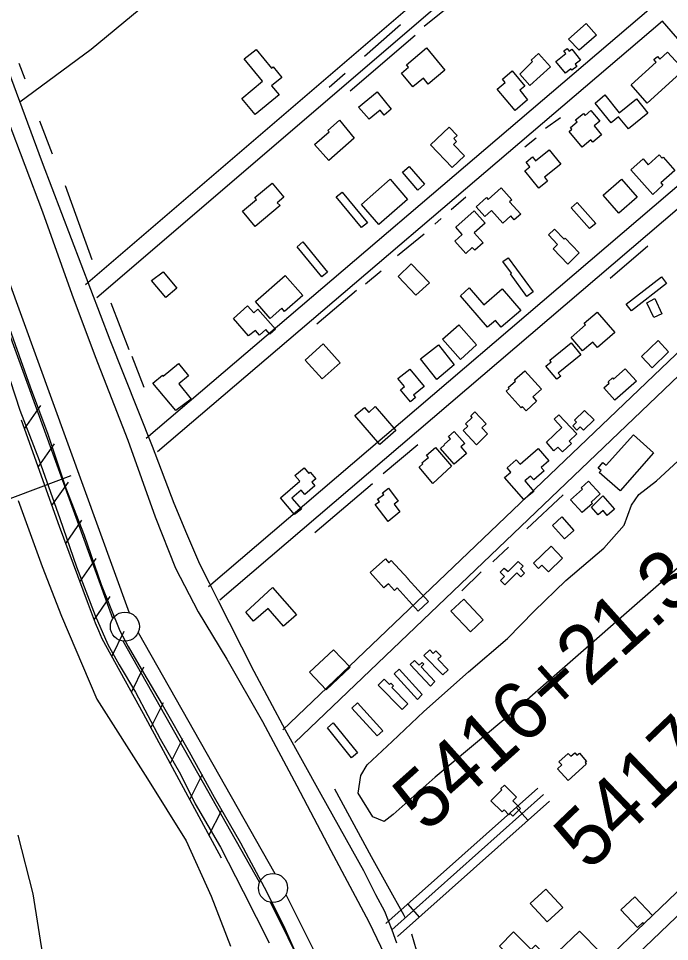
# Model space of a CAD drawing. Extents: x 3568792 to 3606828, y 529143 to 554785.
# Drawn here: x 3578610 to 3579728, y 538456 to 540044 of the extents above; entities that cross this region are included whole.
import ezdxf

# ---------------------------------------------------------------- set-up
doc = ezdxf.new("R2010")
doc.units = 0
for name, color, linetype in [('V-BLDG-OTLN', 7, 'Continuous'), ('V-FLOD-BASE', 7, 'Continuous'), ('V-LEVE-TOET', 7, 'Continuous'), ('V-RIVR-RANG', 7, 'Continuous'), ('V-ROAD-CNTR', 7, 'Continuous'), ('V-RRAP-FSHR', 7, 'Continuous'), ('V-SITE-VEGE', 7, 'Continuous'), ('V-SURV-IDEN', 7, 'Continuous'), ('V-SURV-LINE', 7, 'Continuous'), ('V-TOPO-SHOR', 7, 'Continuous')]:
    doc.layers.add(name, color=color, linetype=linetype)

msp = doc.modelspace()

# ---------------------------------------------------------------- linework, layer by layer
at = {"layer": 'V-BLDG-OTLN'}
for points in [[(3579554.8, 540008.4), (3579585.1, 540035.1), (3579602.8, 540015.1), (3579573.3, 539989.2)], [(3579018.3, 539990.5), (3579044.7, 539958.5), (3579047.1, 539960.5), (3579062.2, 539942.3), (3579044.7, 539927.9), (3579057.5, 539912.5), (3579016.4, 539878.4), (3578993.3, 539906.2), (3579029.3, 539936), (3578997.5, 539974.3)], [(3579310.7, 539993), (3579342.4, 539954.6), (3579313.7, 539931), (3579305.4, 539941), (3579287.4, 539926.2), (3579267.9, 539949.9), (3579279.9, 539959.7), (3579276.5, 539963.8)], [(3579533, 539969.9), (3579550.3, 539983.5), (3579546.8, 539987.9), (3579552.4, 539992.3), (3579556, 539987.7), (3579560.4, 539991.1), (3579575.2, 539972.1), (3579566.1, 539965), (3579569.2, 539961.1), (3579560.8, 539954.6), (3579558.9, 539957.1), (3579549.6, 539949.9)], [(3579471, 539948.2), (3579493.2, 539969.5), (3579490.8, 539972.1), (3579503.3, 539983.4), (3579523.9, 539960.4), (3579488.1, 539928.3)], [(3579662.3, 539929.4), (3579705.3, 539968.7), (3579701.4, 539972.9), (3579707.5, 539978.4), (3579711.9, 539973.6), (3579725.2, 539985.9), (3579758.7, 539949.3), (3579760.3, 539950.8), (3579766.9, 539943.5), (3579755.3, 539933), (3579747.2, 539941.9), (3579750.4, 539944.8), (3579746.3, 539949.3), (3579690, 539898.1)], [(3579463.3, 539885.7), (3579432.5, 539921.9), (3579446.1, 539933.5), (3579441.3, 539939.3), (3579458, 539953.4), (3579480, 539927.5), (3579471.4, 539920.2), (3579484.3, 539903.9)], [(3579193.7, 539890.9), (3579225.8, 539917.5), (3579250.4, 539887.9), (3579238.1, 539877.7), (3579231.2, 539886), (3579212.2, 539870.3)], [(3579617.1, 539912.3), (3579642, 539881.5), (3579671.6, 539905.5), (3579691.4, 539881), (3579657.7, 539853.7), (3579640.7, 539874.7), (3579627.9, 539864.3), (3579600.4, 539898.3)], [(3579593.2, 539885.6), (3579608.6, 539867.1), (3579598.8, 539859), (3579611.7, 539843.5), (3579596.6, 539831), (3579593.3, 539835), (3579578.1, 539822.4), (3579555.9, 539849.2), (3579560.8, 539853.3), (3579558.5, 539856.2), (3579570, 539865.8), (3579567.1, 539869.3), (3579580.4, 539880.3), (3579583.4, 539876.7)], [(3579186.5, 539837.7), (3579143, 539799.2), (3579118.6, 539826.7), (3579143.3, 539848.6), (3579141.2, 539851.1), (3579161.1, 539868.7)], [(3579355, 539787.4), (3579317.8, 539826.4), (3579349.8, 539856.8), (3579363.5, 539842.4), (3579357.9, 539837.1), (3579362.6, 539832.1), (3579357.4, 539827.2), (3579376.4, 539807.3)], [(3579521.8, 539817.8), (3579541.6, 539793.4), (3579513.6, 539770.6), (3579519, 539763.9), (3579504, 539751.7), (3579479.7, 539781.6), (3579488.5, 539788.7), (3579482.1, 539796.6), (3579493, 539805.5), (3579498.4, 539798.9)], [(3579699.5, 539741.1), (3579662.1, 539783.6), (3579683, 539802.1), (3579691.7, 539792.2), (3579710.9, 539809.1), (3579715.8, 539803.5), (3579717.5, 539805), (3579737.4, 539782.4), (3579713.4, 539761.2), (3579717.1, 539756.9)], [(3579296.2, 539748.5), (3579269.7, 539779.1), (3579281.3, 539789.1), (3579307.5, 539758.9)], [(3579278.4, 539732.6), (3579229, 539689.6), (3579199, 539724), (3579248.5, 539767.2)], [(3579641.5, 539709.1), (3579614.6, 539739.7), (3579645.7, 539767.1), (3579672.6, 539736.5)], [(3579059.6, 539721.8), (3579016.6, 539686), (3578994.6, 539712.4), (3579018.5, 539732.3), (3579015.7, 539735.7), (3579045.6, 539760.6), (3579065.7, 539736.4), (3579054.1, 539726.8)], [(3579396.2, 539719.9), (3579413.9, 539735.7), (3579417, 539732.2), (3579439.3, 539752.2), (3579457.4, 539732), (3579453.6, 539728.6), (3579472.7, 539707.4), (3579461.6, 539697.4), (3579455.7, 539704), (3579442.1, 539691.8), (3579422.6, 539713.6), (3579411.1, 539703.2)], [(3579199, 539684.2), (3579155.6, 539736.7), (3579166, 539745.2), (3579209.6, 539692.4)], [(3579591.1, 539682.4), (3579559.5, 539718.2), (3579569.8, 539727.3), (3579602, 539691)], [(3579361.3, 539684.6), (3579392.6, 539712.6), (3579411.4, 539691.7), (3579392.8, 539675), (3579408.1, 539658), (3579393.8, 539645.1), (3579389.5, 539649.8), (3579378.3, 539639.7), (3579359.4, 539660.8), (3579372.3, 539672.4)], [(3579553.8, 539621.2), (3579528.5, 539647.4), (3579536.2, 539654.9), (3579520.2, 539671.5), (3579530.5, 539681.4), (3579547.1, 539664.2), (3579548.9, 539665.9), (3579573.2, 539640.8)], [(3579098.5, 539659.6), (3579141, 539607.5), (3579130.7, 539599.1), (3579088.5, 539650.8)], [(3579451.3, 539632.1), (3579494.2, 539573.7), (3579483.5, 539565.8), (3579455.1, 539604.6), (3579456.9, 539605.9), (3579442.2, 539625.9)], [(3578858.5, 539608.1), (3578882, 539580), (3578862.7, 539563.8), (3578838.2, 539593.1)], [(3579292.6, 539567.7), (3579261.9, 539599.8), (3579284.7, 539621.6), (3579315.8, 539589.1)], [(3579017, 539556.9), (3579068.2, 539601.7), (3579098.3, 539567.4), (3579066.9, 539539.9), (3579062.1, 539545.3), (3579042.2, 539528)], [(3579653.8, 539552.3), (3579714.4, 539599.4), (3579723.3, 539587.9), (3579662.9, 539540.8)], [(3579384.4, 539580.4), (3579409.3, 539551.4), (3579441.1, 539578.7), (3579472.9, 539541.7), (3579439.3, 539512.9), (3579429.4, 539524.4), (3579415.7, 539512.6), (3579369.2, 539566.7)], [(3579702.9, 539561.9), (3579715.3, 539535.7), (3579701.5, 539529.2), (3579689.4, 539554.9)], [(3579005.2, 539498), (3578979, 539527.9), (3579003.5, 539549.5), (3579014.2, 539537.5), (3579021.2, 539543.7), (3579051.3, 539509.6), (3579041.5, 539501), (3579034.6, 539508.8), (3579024, 539499.3), (3579017, 539507.2)], [(3579559.2, 539495.2), (3579584.1, 539516.9), (3579581.9, 539519.5), (3579604, 539538.7), (3579634.5, 539503.7), (3579604.8, 539477.7), (3579596.5, 539487.1), (3579579, 539472)], [(3579369, 539457.2), (3579338.2, 539492), (3579366.2, 539516.8), (3579396.6, 539482.3)], [(3579102.6, 539456.3), (3579133.4, 539483.9), (3579162.5, 539451.5), (3579131.7, 539423.9)], [(3579328.6, 539422.7), (3579300.6, 539458.1), (3579331.3, 539482.5), (3579358.6, 539448)], [(3579522.5, 539456.2), (3579559.2, 539486.1), (3579576, 539465.5), (3579537.2, 539433.9), (3579541.5, 539428.7), (3579534.9, 539423.1), (3579516, 539445.7), (3579525.1, 539453.3)], [(3579726.9, 539470.2), (3579698.6, 539442.8), (3579680, 539462.3), (3579708.8, 539490.1)], [(3578880.2, 539369.4), (3578840.8, 539416.5), (3578857.2, 539430.2), (3578858.6, 539428.5), (3578884.7, 539450.1), (3578902, 539429.2), (3578885.1, 539415.2), (3578906.7, 539389.1)], [(3579282.2, 539440.7), (3579307, 539410.9), (3579288.7, 539395.6), (3579291.9, 539391.7), (3579283.1, 539384.3), (3579265.9, 539405), (3579273, 539410.8), (3579261.7, 539424.4)], [(3579479.9, 539437.7), (3579508.5, 539406.4), (3579493.6, 539392.8), (3579500.1, 539385.7), (3579481.9, 539369), (3579475.4, 539376.1), (3579473.5, 539374.3), (3579447.6, 539402.8), (3579452.7, 539407.4), (3579451.4, 539408.8), (3579463.9, 539420.1), (3579462, 539422.2)], [(3579671.6, 539420), (3579634.4, 539387.3), (3579615.8, 539408.5), (3579624.8, 539416.4), (3579622.8, 539418.7), (3579630.6, 539425.6), (3579632.3, 539423.6), (3579652.3, 539441.2)], [(3579230.8, 539310.9), (3579187.8, 539360.7), (3579204.1, 539374.9), (3579211.5, 539366.3), (3579222.9, 539376.1), (3579258.1, 539335.1)], [(3579396.9, 539310.7), (3579373.9, 539335.2), (3579381.8, 539342.6), (3579378, 539346.6), (3579389.5, 539357.5), (3579386.8, 539360.4), (3579394.1, 539367.3), (3579413.5, 539346.7), (3579406.1, 539339.7), (3579415.9, 539329.4)], [(3579517.1, 539315.3), (3579543.3, 539340.2), (3579530, 539354.3), (3579538.2, 539362.1), (3579569.1, 539329.6), (3579555.7, 539317), (3579559.8, 539312.7), (3579544.5, 539298.2), (3579536.5, 539306.6), (3579529.5, 539299.9)], [(3579599.2, 539353.7), (3579580.5, 539335.4), (3579574.8, 539341.2), (3579569.4, 539335.9), (3579562.2, 539343.3), (3579568.4, 539349.3), (3579565.1, 539352.6), (3579582.2, 539369.3)], [(3579358.1, 539277.3), (3579334.6, 539304), (3579341.8, 539310.4), (3579341.1, 539311.2), (3579352.2, 539321), (3579348.8, 539324.9), (3579358.5, 539333.4), (3579376.6, 539312.8), (3579369.8, 539306.9), (3579379.6, 539295.8)], [(3579701.1, 539296.7), (3579643.7, 539231.2), (3579607.7, 539262.7), (3579610.7, 539266.1), (3579605.6, 539270.5), (3579614.1, 539280.1), (3579619.8, 539275.2), (3579666.7, 539327.4)], [(3579321.9, 539243.9), (3579298, 539271.9), (3579304.6, 539277.6), (3579303, 539279.5), (3579314, 539288.9), (3579310.7, 539292.7), (3579326.1, 539305.9), (3579353.6, 539273.8)], [(3579478.1, 539216.6), (3579445, 539254.2), (3579455.7, 539263.6), (3579449.4, 539270.8), (3579465.1, 539284.5), (3579471.5, 539277.3), (3579502.5, 539304.4), (3579521.1, 539283.2), (3579507.8, 539271.5), (3579512.9, 539265.7), (3579495.2, 539250.3), (3579489.5, 539256.8), (3579479.7, 539248.3), (3579495.4, 539230.4)], [(3579084.3, 539190.4), (3579059.7, 539219.1), (3579093, 539247.7), (3579084.6, 539257.5), (3579100.5, 539271.1), (3579108.8, 539261.4), (3579111, 539263.3), (3579120.6, 539252), (3579113.8, 539246.2), (3579119.2, 539239.9), (3579101.7, 539224.9), (3579095.3, 539232.4), (3579079.5, 539218.9), (3579096.1, 539199.6)], [(3579578.2, 539194.1), (3579558.3, 539215.8), (3579578.6, 539234.4), (3579576.6, 539236.6), (3579589.2, 539248.2), (3579609.5, 539226.1), (3579593.9, 539211.8), (3579596.2, 539209.3)], [(3579245.1, 539178.4), (3579222.9, 539207.7), (3579229.9, 539213), (3579226.8, 539217), (3579237.3, 539225), (3579235.2, 539227.8), (3579245.7, 539235.7), (3579262.4, 539213.5), (3579255.5, 539208.3), (3579265.1, 539195.4)], [(3579613.6, 539222.6), (3579633.7, 539199.8), (3579621.5, 539189.1), (3579614.2, 539197.5), (3579605.9, 539190.2), (3579594.4, 539203.3)], [(3579543.2, 539186.5), (3579564.2, 539163.2), (3579548.2, 539148.8), (3579527.6, 539171.6)], [(3579544.7, 539115.6), (3579520.2, 539092), (3579509.1, 539103.5), (3579503.3, 539097.9), (3579494.4, 539107.2), (3579524.8, 539136.4)], [(3579250.2, 539111.5), (3579279.2, 539079.8), (3579278.8, 539080), (3579314.4, 539040.9), (3579296.4, 539024.4), (3579260.7, 539064.4), (3579255.7, 539059.9), (3579245.3, 539071.3), (3579237.8, 539064.3), (3579214, 539090.8), (3579240.3, 539114.4), (3579246.2, 539107.6)], [(3579451.3, 539092.6), (3579468.6, 539110), (3579476.8, 539101.8), (3579472.2, 539097.2), (3579479.5, 539089.9), (3579472.9, 539083.3), (3579465.9, 539090.3), (3579445.3, 539069.8), (3579438, 539077.1), (3579444.9, 539084), (3579437.6, 539091.3), (3579444.4, 539098.1)], [(3579046.4, 539065.3), (3579087.5, 539018.3), (3579065.1, 538998.7), (3579038.5, 539029.2), (3579013.5, 539007.3), (3579000.4, 539022.4)], [(3579374.8, 539044.9), (3579408.3, 539009.6), (3579386.4, 538988.8), (3579352.6, 539024.4)], [(3579109.8, 538919.3), (3579150.9, 538958), (3579179.5, 538927.8), (3579138.3, 538888.9)], [(3579338.9, 538915.1), (3579306.5, 538948), (3579316.4, 538957.7), (3579322.5, 538951.6), (3579327.1, 538956.2), (3579335.9, 538947.2), (3579330.2, 538941.6), (3579348, 538923.5)], [(3579317.5, 538895.5), (3579282.8, 538932.5), (3579290.4, 538939.6), (3579298.1, 538931.4), (3579303.3, 538936.2), (3579306.2, 538933.1), (3579301.7, 538928.8), (3579325.4, 538903.4)], [(3579295.1, 538872.2), (3579255, 538916.5), (3579263.7, 538924.5), (3579303.2, 538880.9)], [(3579269.1, 538855.3), (3579227.6, 538897.3), (3579237.9, 538907.5), (3579247.2, 538898.2), (3579249.7, 538900.7), (3579254.3, 538896.1), (3579251.1, 538893), (3579278.8, 538864.9)], [(3579192.4, 538866.8), (3579235.8, 538818.8), (3579225.9, 538809.9), (3579182.8, 538857.4)], [(3579150.4, 538832.5), (3579192, 538780.5), (3579181.7, 538772.3), (3579140.6, 538823.8)], [(3579585.4, 538761.3), (3579554.3, 538733), (3579535.8, 538753.3), (3579543.2, 538760.1), (3579538.3, 538765.3), (3579554.2, 538779.7), (3579558.7, 538774.8), (3579565.7, 538780.6), (3579569.1, 538776.6), (3579573.8, 538780.2), (3579585.8, 538765.6), (3579583.6, 538763.9)], [(3579444.8, 538725.2), (3579465.3, 538704.7), (3579458.9, 538698.3), (3579472.2, 538685.1), (3579458.9, 538671.8), (3579454.6, 538676.2), (3579452.5, 538674.1), (3579444.1, 538682.5), (3579440.7, 538679.1), (3579421.6, 538698.3), (3579440.5, 538717.2), (3579438.4, 538719.3)], [(3579515.7, 538546.5), (3579544.9, 538515), (3579518.1, 538490.1), (3579488.7, 538521.8)], [(3579668.7, 538533.2), (3579699.3, 538500.8), (3579684.3, 538486.6), (3579682.3, 538488.7), (3579673.5, 538480.5), (3579644.9, 538510.8)], [(3579547, 538340.5), (3579484, 538403.4), (3579482.6, 538402.1), (3579436, 538448.5), (3579460.2, 538472.9), (3579490.7, 538442.5), (3579497.9, 538449.8), (3579516.2, 538431.5), (3579502.5, 538417.8), (3579563.1, 538357.9)], [(3579536.7, 538438.2), (3579573.7, 538474.3), (3579609.8, 538437.3), (3579571.2, 538399.6)]]:
    msp.add_lwpolyline(points, close=True, dxfattribs=at)
at = {"layer": 'V-FLOD-BASE'}
msp.add_lwpolyline([(3578389.2, 540079.7), (3578415.6, 540007.8), (3578433.4, 539956.3), (3578458.9, 539885.3), (3578497.1, 539778.8), (3578525.3, 539700.1), (3578558.9, 539606.3), (3578594.4, 539510.7), (3578629.9, 539410.1), (3578660.4, 539328.6), (3578691.3, 539236.2), (3578722.7, 539155.2), (3578751.8, 539070.5), (3578783.7, 538990.4), (3578798.2, 538963.6), (3578824.6, 538918.5), (3578856.9, 538863.9), (3578902.9, 538782.4), (3578945.7, 538704.5), (3578991.2, 538626.2), (3579032.1, 538549.8), (3579065.3, 538483.8), (3579088.1, 538431.9)], dxfattribs=at)
at = {"layer": 'V-LEVE-TOET'}
for points in [[(3578315.5, 540168.7), (3578351.3, 540079.8), (3578385.2, 539996.4), (3578421.8, 539896.5), (3578453.4, 539805.8), (3578495.1, 539700), (3578535.8, 539590), (3578578, 539473.6), (3578611.8, 539370.1)], [(3578493.1, 540141.3), (3578540.9, 540007.1), (3578590.5, 539871.9), (3578651, 539711.2), (3578701.5, 539569.6), (3578741.5, 539462.2), (3578797.5, 539318.4), (3578844.8, 539186.8), (3578879.4, 539098.5), (3578918.5, 539023.4), (3578967.6, 538941.9), (3579029.1, 538834.9), (3579087.8, 538723.9), (3579146.5, 538612.8), (3579212, 538489.9), (3579245.6, 538419.8)], [(3578611.8, 539370.1), (3578645.3, 539283.9), (3578681, 539184), (3578709.4, 539100.6), (3578741.4, 539016.8), (3578763.4, 538966.8), (3578782.7, 538932), (3578810.6, 538885.3), (3578853.2, 538804.6), (3578888, 538744.2), (3578913.6, 538693.3), (3578956.7, 538618.6), (3578995.6, 538542.1), (3579040.5, 538454.1)]]:
    msp.add_lwpolyline(points, dxfattribs=at)
at = {"layer": 'V-RIVR-RANG'}
msp.add_line((3578699.5, 539256.9), (3577838.1, 538933.9), dxfattribs=at)
at = {"layer": 'V-ROAD-CNTR'}
for p, q in [((3579696.7, 540062), (3578829, 539321.4)), ((3579716.3, 540039.3), (3578848.4, 539298.6)), ((3579867.2, 539862.8), (3579716.3, 540039.3)), ((3579997.2, 539712.8), (3579063.7, 538820.1)), ((3579465.1, 538687.1), (3579485.1, 538664.7)), ((3579278.5, 538520.7), (3579298.5, 538498.3))]:
    msp.add_line(p, q, dxfattribs=at)
for points in [[(3578612.1, 539900.2), (3578734.4, 539991), (3579173.6, 540354.6), (3579422.4, 540583.6), (3579443.8, 540607.2), (3579469.8, 540632.3), (3579785.1, 540896.9), (3580128.8, 541186.6), (3580141.7, 541195), (3580150, 541199.9), (3580171.2, 541209.8)], [(3578725.1, 539586.4), (3579530.9, 540278.4), (3580256.2, 540920.9)], [(3580638.1, 540282.2), (3580029.9, 539702.5), (3579084.5, 538798.4)], [(3578744.6, 539563.6), (3579537.8, 540244.8)], [(3578498.3, 540207.7), (3578650.6, 539796), (3578766.8, 539491.1), (3578839.3, 539308.4), (3578876.7, 539210), (3578898.7, 539158.1), (3578920.8, 539105.7), (3578937.2, 539072.9), (3578952.6, 539041.9), (3578971.8, 539004.9), (3579014, 538921.2), (3579067.8, 538820.5), (3579129.5, 538709.6), (3579202.5, 538578.5), (3579223.3, 538537.3), (3579238.6, 538508.2), (3579251.2, 538476.2), (3579259.3, 538453.9)], [(3578936.1, 539066.7), (3579867.1, 539862.7)], [(3578955.6, 539043.9), (3579886.8, 539840.1)], [(3579263.7, 538083.7), (3580040.2, 538827.7)], [(3579284.5, 538062.1), (3580061, 538806)], [(3579241.2, 538487.4), (3579502.1, 538720)], [(3579512.1, 538708.8), (3579251.2, 538476.2)], [(3579261.2, 538465), (3579522.1, 538697.7)]]:
    msp.add_lwpolyline(points, dxfattribs=at)
at = {"layer": 'V-RRAP-FSHR'}
for p, q in [((3578620, 539338.1), (3578648.3, 539378)), ((3578643.6, 539272.2), (3578671.8, 539312)), ((3578667.1, 539206.3), (3578695.4, 539246.1)), ((3578691, 539140.5), (3578718.8, 539180.7)), ((3578715.4, 539074.9), (3578743.1, 539115.1)), ((3578739.8, 539009.3), (3578767.5, 539049.5)), ((3578769.9, 538946.2), (3578791.4, 538990.1)), ((3578803.7, 538884.9), (3578825.2, 538928.8)), ((3578837.3, 538823.5), (3578859.1, 538867.2)), ((3578870.6, 538761.9), (3578892.4, 538805.6)), ((3578903.9, 538700.3), (3578925.7, 538744)), ((3578937.1, 538638.8), (3578959, 538682.4))]:
    msp.add_line(p, q, dxfattribs=at)
msp.add_lwpolyline([(3578614.6, 539353.2), (3578679.9, 539170.4), (3578728, 539040.9), (3578741.7, 539004.3), (3578747.2, 538991.3), (3578752.7, 538977.4), (3578823.8, 538848.5), (3578958, 538600.3)], dxfattribs=at)
at = {"layer": 'V-SITE-VEGE'}
for p, q in [((3578609.1, 539214.7), (3578650.6, 539101.3)), ((3578650.6, 539101.3), (3578683.7, 539015.5)), ((3578683.7, 539015.5), (3578744.6, 538873)), ((3578744.6, 538873), (3578831.7, 538736.1)), ((3578831.7, 538736.1), (3578898, 538629.6)), ((3578635.2, 538538.3), (3578609, 538639.3)), ((3578898, 538629.6), (3578940.9, 538534.1)), ((3578653.2, 538422.2), (3578635.2, 538538.3)), ((3578940.9, 538534.1), (3578974.1, 538448.4))]:
    msp.add_line(p, q, dxfattribs=at)
msp.add_lwpolyline([(3579880.3, 539219.3), (3579461, 538851.7), (3579325.9, 538739), (3579253.5, 538674.9), (3579238.2, 538662.4), (3579218.7, 538670.8), (3579193.6, 538711.1), (3579197.8, 538741.8), (3579209, 538759.9), (3579252.1, 538800.3), (3579306.5, 538851.8), (3579383.1, 538920), (3579449.9, 538977.1), (3579495.9, 539024.4), (3579550.2, 539077.3), (3579615.7, 539133), (3579650.5, 539172), (3579663, 539206.8), (3579675.6, 539224.9), (3579706.2, 539248.6), (3579757.7, 539295.9)], dxfattribs=at)
at = {"layer": 'V-SURV-LINE'}
for points in [[(3578141.3, 540837.2), (3578799.9, 539021.7)], [(3578771.7, 539011.5), (3578113.1, 540827)], [(3579024.1, 538558.3), (3578789.4, 538973)], [(3578815.5, 538987.8), (3579050.2, 538573.1)], [(3579069.3, 538537.1), (3579129.7, 538415.8)], [(3579102.8, 538402.4), (3579042.5, 538523.7)]]:
    msp.add_lwpolyline(points, dxfattribs=at)
for centre in [(3578792.6, 538997.8), (3579047, 538548.3)]:
    msp.add_circle(centre, 25, dxfattribs=at)
at = {"layer": 'V-TOPO-SHOR'}
for p, q in [((3579306.8, 540030.3), (3579344.8, 540060.6)), ((3579204.3, 539978.9), (3579266.2, 540033.4)), ((3579179.8, 539919.4), (3579291.2, 540015.2)), ((3578610.4, 539967.1), (3578620.5, 539940)), ((3579143.3, 539925.3), (3579170.8, 539949.6)), ((3578646.1, 539867.6), (3578667.7, 539811.2)), ((3579515.4, 539855.1), (3579541.3, 539873.3)), ((3579479.8, 539822.8), (3579499, 539838.3)), ((3578689.7, 539756.6), (3578735.9, 539629.1)), ((3579353.4, 539715.3), (3579378.5, 539736.7)), ((3579325.2, 539689.8), (3579336.1, 539699.8)), ((3579261, 539636), (3579307, 539673.4)), ((3579626.2, 539597.2), (3579690.9, 539652.7)), ((3579205.8, 539587.3), (3579232.7, 539609.6)), ((3579122.5, 539518.5), (3579190.3, 539576.4)), ((3578768.5, 539554.9), (3578799.6, 539474.6)), ((3578804.7, 539462.7), (3578825.3, 539409.5)), ((3579236.2, 539261), (3579295.8, 539311.1)), ((3579119.1, 539159.5), (3579217.9, 539244.2)), ((3579483, 539165.9), (3579545.8, 539224.6)), ((3579424.6, 539109), (3579452, 539134.5)), ((3579371.3, 539059.3), (3579405, 539092.1))]:
    msp.add_line(p, q, dxfattribs=at)
for points in [[(3579152.5, 538719), (3579215.8, 538602.6), (3579272.1, 538501.7), (3579273.5, 538498)], [(3579285, 538469.2), (3579292.8, 538442.1), (3579298.7, 538409.6), (3579300.5, 538396.7)]]:
    msp.add_lwpolyline(points, dxfattribs=at)

# ---------------------------------------------------------------- texts
at = {"layer": 'V-SURV-IDEN'}
for s, rotation, p in [('5416+21.3', 41.8035, (3579310.1, 538641.8)), ('5417+96.8', 43.7944, (3579589.7, 538575.4))]:
    msp.add_text(s, height=100, rotation=rotation, dxfattribs=at).set_placement(p)

doc.saveas('drawing.dxf')
